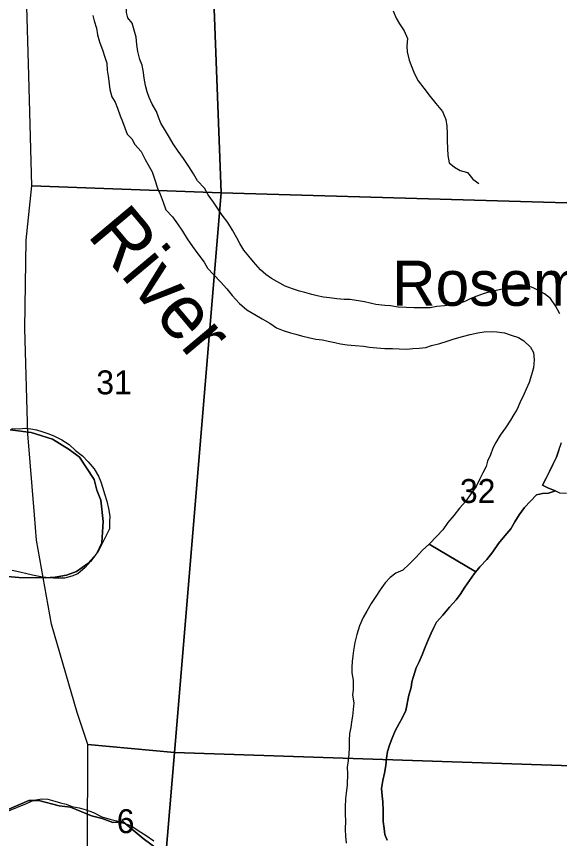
# Model space of a CAD drawing. Extents: x 1624196 to 2029251, y 146837 to 440034.
# Drawn here: x 1824961 to 1829979, y 281916 to 289508 of the extents above; entities that cross this region are included whole.
import ezdxf

# ---------------------------------------------------------------- set-up
doc = ezdxf.new("R2010")
doc.units = 0
for name, color, linetype in [('GM_X_Major_River', 7, 'Continuous'), ('GM_X_Major_River_Text', 7, 'Continuous'), ('GM_X_Minor_River', 7, 'Continuous'), ('GM_X_Section', 7, 'Continuous'), ('GM_X_Section_Text', 7, 'Continuous'), ('GM_X_Township', 7, 'Continuous'), ('GM_X_Unincorporated_Text', 7, 'Continuous')]:
    doc.layers.add(name, color=color, linetype=linetype)

msp = doc.modelspace()

# ---------------------------------------------------------------- linework, layer by layer
at = {"layer": 'GM_X_Major_River'}
for p, q in [((1829205.9, 284380), (1828775, 284634.4)), ((1828775, 284634.4), (1829205.9, 284380))]:
    msp.add_line(p, q, dxfattribs=at)
for points in [[(1825990.6, 289494.2), (1825977.8, 289543.3), (1825976, 289636.6), (1825966.4, 289698.9), (1825956.8, 289765.2), (1825943.1, 289829.5), (1825939.5, 289879.7), (1825931.9, 289950), (1825924.2, 290004.2), (1825912.7, 290080.5), (1825905.1, 290142.8), (1825907.5, 290207), (1825911.9, 290267.1), (1825916.4, 290347.4), (1825918.9, 290415.6), (1825921.3, 290479.8), (1825915.9, 290570.1), (1825912.4, 290646.4), (1825913.2, 290776.8), (1825919.6, 290833), (1825924, 290893.2)], [(1825668.1, 289518.1), (1825679.8, 289467.8), (1825699.5, 289401.5), (1825711.1, 289339.2), (1825728.7, 289272.9), (1825760.3, 289190.4), (1825776.1, 289140.2), (1825795.7, 289075.8), (1825799.3, 289013.6), (1825809, 288957.4), (1825818.6, 288887.1), (1825824.2, 288834.9), (1825841.8, 288766.5), (1825873.6, 288716.2), (1825895.4, 288661.8), (1825919, 288591.5), (1825940.7, 288537.1), (1825984.6, 288420.5)], [(1829980.2, 286763.3), (1829942, 286835.3), (1829893.9, 286903.3), (1829839.8, 286947.2), (1829783.8, 286977.1), (1829733.7, 287003), (1829679.7, 287025), (1829603.7, 287028.8), (1829547.8, 287016.6), (1829491.9, 286998.5), (1829423.9, 286984.3), (1829350, 286968.1), (1829282.1, 286949.9), (1829214.2, 286925.7), (1829160.2, 286903.6), (1829102.3, 286875.4), (1829038.4, 286855.2), (1828978.5, 286845), (1828914.5, 286836.9), (1828844.6, 286828.7), (1828784.6, 286818.6), (1828704.7, 286818.4), (1828636.7, 286816.2), (1828560.7, 286820), (1828488.8, 286823.9), (1828416.8, 286835.7), (1828364.8, 286837.6), (1828282.8, 286847.4), (1828228.8, 286861.3), (1828176.8, 286871.2), (1828044.8, 286892.9), (1827988.8, 286894.8), (1827920.9, 286900.7), (1827852.9, 286910.5), (1827796.9, 286916.4), (1827740.9, 286928.3), (1827690.9, 286940.2), (1827626.9, 286960.1), (1827576.9, 286972), (1827512.9, 286991.8), (1827444.8, 287017.7), (1827316.7, 287089.5), (1827266.7, 287125.5), (1827216.6, 287169.4), (1827152.5, 287243.4), (1827108.4, 287295.4), (1827062.3, 287349.3), (1827024.1, 287411.3), (1826998, 287463.3), (1826957.9, 287535.4), (1826913.8, 287605.4), (1826861.6, 287673.3), (1826819.5, 287737.3), (1826781.4, 287793.3), (1826731.3, 287861.3), (1826699.1, 287923.3), (1826633, 287989.3), (1826596.9, 288055.3), (1826552.8, 288123.3), (1826504.6, 288197.3), (1826456.5, 288265.3), (1826410.3, 288333.3), (1826376.2, 288389.3), (1826338.1, 288453.3), (1826296, 288521.3), (1826273.9, 288577.3), (1826253.7, 288629.4), (1826215.6, 288697.4), (1826187.5, 288759.4), (1826167.4, 288813.4), (1826153.2, 288871.5), (1826141.1, 288937.5), (1826135, 288989.6), (1826122.8, 289059.7), (1826100.7, 289111.7), (1826082.6, 289183.8), (1826074.4, 289247.9), (1826068.3, 289316), (1826050.1, 289382), (1826030, 289446), (1825990.6, 289494.2)], [(1825984.6, 288420.5), (1826028.4, 288376.5), (1826056.5, 288324.4), (1826114.7, 288260.5), (1826150.8, 288188.5), (1826178.9, 288138.5), (1826215, 288072.4), (1826241.2, 288000.4), (1826265.4, 287922.3), (1826289.5, 287866.3), (1826315.6, 287792.2), (1826341.8, 287722.2), (1826403.9, 287658.3), (1826448, 287592.2), (1826496.1, 287524.3), (1826538.3, 287454.3), (1826588.4, 287382.3), (1826636.6, 287316.3), (1826694.7, 287238.3), (1826726.8, 287184.3), (1826784.9, 287122.3), (1826847, 287058.4), (1826905.2, 286992.4), (1826955.3, 286930.5), (1827023.4, 286858.5), (1827089.5, 286798.6), (1827163.6, 286756.7), (1827231.6, 286716.8), (1827301.7, 286674.9), (1827363.8, 286633), (1827425.8, 286609.1), (1827493.8, 286587.2), (1827543.8, 286573.3), (1827595.8, 286557.4), (1827659.8, 286543.5), (1827725.8, 286527.6), (1827789.8, 286521.8), (1827841.8, 286507.9), (1827903.8, 286498), (1827955.8, 286486.1), (1828015.8, 286474.2), (1828089.8, 286468.4), (1828167.7, 286462.6), (1828221.7, 286452.7), (1828291.7, 286446.8), (1828363.7, 286441), (1828435.7, 286441.2), (1828497.6, 286439.3), (1828567.6, 286435.5), (1828623.6, 286441.6), (1828681.5, 286445.8), (1828743.5, 286451.9), (1828795.4, 286470.1), (1828873.3, 286488.3), (1828941.3, 286508.5), (1829005.2, 286530.6), (1829081.1, 286552.8), (1829153, 286571), (1829222.9, 286587.2), (1829280.9, 286595.4), (1829346.9, 286597.5), (1829398.8, 286595.6), (1829470.8, 286587.8), (1829530.8, 286565.9), (1829598.9, 286542), (1829648.9, 286512.1), (1829709, 286454.2), (1829739.1, 286404.2), (1829743.3, 286336.1), (1829737.4, 286262), (1829719.6, 286199.8), (1829697.8, 286127.6), (1829669.9, 286067.5), (1829650, 286015.4), (1829612.2, 285939.2), (1829586.4, 285881), (1829556.5, 285830.9), (1829524.6, 285778.7), (1829480.8, 285708.5), (1829429, 285642.3), (1829389.2, 285574.1), (1829363.3, 285520), (1829341.5, 285459.8), (1829313.6, 285401.7), (1829299.7, 285351.5), (1829269.9, 285293.4), (1829242, 285237.2), (1829208.2, 285167.1), (1829158.4, 285100.8), (1829112.6, 285030.6), (1829054.7, 284966.4), (1829000.9, 284898.2), (1828947.1, 284836), (1828899.3, 284767.7), (1828845.4, 284709.5), (1828775, 284634.4)], [(1825984.6, 288420.5), (1826028.4, 288376.5), (1826056.5, 288324.4), (1826114.7, 288260.5), (1826150.8, 288188.5), (1826178.9, 288138.5), (1826215, 288072.4), (1826241.2, 288000.4), (1826265.4, 287922.3), (1826289.5, 287866.3), (1826315.6, 287792.2), (1826341.8, 287722.2), (1826403.9, 287658.3), (1826448, 287592.2), (1826496.1, 287524.3), (1826538.3, 287454.3), (1826588.4, 287382.3), (1826636.6, 287316.3), (1826694.7, 287238.3), (1826726.8, 287184.3), (1826784.9, 287122.3), (1826847, 287058.4), (1826905.2, 286992.4), (1826955.3, 286930.5), (1827023.4, 286858.5), (1827089.5, 286798.6), (1827163.6, 286756.7), (1827231.6, 286716.8), (1827301.7, 286674.9), (1827363.8, 286633), (1827425.8, 286609.1), (1827493.8, 286587.2), (1827543.8, 286573.3), (1827595.8, 286557.4), (1827659.8, 286543.5), (1827725.8, 286527.6), (1827789.8, 286521.8), (1827841.8, 286507.9), (1827903.8, 286498), (1827955.8, 286486.1), (1828015.8, 286474.2), (1828089.8, 286468.4), (1828167.7, 286462.6), (1828221.7, 286452.7), (1828291.7, 286446.8), (1828363.7, 286441), (1828435.7, 286441.2), (1828497.6, 286439.3), (1828567.6, 286435.5), (1828623.6, 286441.6), (1828681.5, 286445.8), (1828743.5, 286451.9), (1828795.4, 286470.1), (1828873.3, 286488.3), (1828941.3, 286508.5), (1829005.2, 286530.6), (1829081.1, 286552.8), (1829153, 286571), (1829222.9, 286587.2), (1829280.9, 286595.4), (1829346.9, 286597.5), (1829398.8, 286595.6), (1829470.8, 286587.8), (1829530.8, 286565.9), (1829598.9, 286542), (1829648.9, 286512.1), (1829709, 286454.2), (1829739.1, 286404.2), (1829743.3, 286336.1), (1829737.4, 286262), (1829719.6, 286199.8), (1829697.8, 286127.6), (1829669.9, 286067.5), (1829650, 286015.4), (1829612.2, 285939.2), (1829586.4, 285881), (1829556.5, 285830.9), (1829524.6, 285778.7), (1829480.8, 285708.5), (1829429, 285642.3), (1829389.2, 285574.1), (1829363.3, 285520), (1829341.5, 285459.8), (1829313.6, 285401.7), (1829299.7, 285351.5), (1829269.9, 285293.4), (1829242, 285237.2), (1829208.2, 285167.1), (1829158.4, 285100.8), (1829112.6, 285030.6), (1829054.7, 284966.4), (1829000.9, 284898.2), (1828947.1, 284836), (1828899.3, 284767.7), (1828845.4, 284709.5), (1828779.6, 284639.3), (1828713.8, 284579), (1828650, 284510.8), (1828588.2, 284448.5), (1828530.3, 284394.3), (1828466.4, 284368.1)], [(1829971.1, 285501.3), (1829996.9, 285573.5)], [(1829971.1, 285501.3), (1829951.2, 285437.2), (1829917.4, 285371), (1829887.5, 285306.9), (1829853.7, 285244.7), (1829819.9, 285178.5), (1829875.9, 285150.6), (1829941.9, 285128.7), (1829876, 285104.5), (1829822, 285102.4), (1829766.1, 285090.2), (1829710.3, 285032), (1829656.4, 284971.8), (1829606.6, 284905.6), (1829564.8, 284841.4), (1829528.9, 284777.2), (1829473.1, 284713), (1829415.3, 284640.8), (1829361.5, 284564.5), (1829305.7, 284494.3), (1829241.9, 284426), (1829190, 284359.8), (1829148.2, 284297.6), (1829104.4, 284237.4), (1829060.5, 284171.2), (1829022.7, 284121), (1828960.9, 284052.8), (1828899.1, 283978.5), (1828841.2, 283914.3), (1828817.4, 283864.2), (1828793.5, 283812), (1828767.6, 283757.9), (1828735.8, 283683.7), (1828710, 283611.6), (1828682.2, 283547.4), (1828654.3, 283493.2), (1828628.5, 283413.1), (1828614.6, 283363), (1828606.7, 283310.9), (1828586.9, 283238.7), (1828559.3, 283098.4), (1828525.4, 283028.2), (1828495.6, 282978.1), (1828459.7, 282909.9), (1828431.9, 282841.8), (1828408.1, 282777.6), (1828390.2, 282719.5), (1828380.4, 282657.3), (1828372.5, 282591.2), (1828362.7, 282521.1), (1828346.9, 282453), (1828335, 282378.8), (1828341.2, 282310.7), (1828345.3, 282254.7), (1828349.5, 282174.5), (1828349.7, 282072.4), (1828357.9, 282010.3), (1828366, 281954.3), (1828386.1, 281902.2)], [(1829205.9, 284380), (1829241.9, 284426), (1829305.7, 284494.3), (1829361.5, 284564.5), (1829415.3, 284640.8), (1829473.1, 284713), (1829528.9, 284777.2), (1829564.8, 284841.4), (1829606.6, 284905.6), (1829656.4, 284971.8), (1829710.3, 285032), (1829766.1, 285090.2), (1829822, 285102.4), (1829876, 285104.5), (1829941.9, 285128.7), (1829875.9, 285150.6), (1829819.9, 285178.5), (1829853.7, 285244.7), (1829887.5, 285306.9), (1829917.4, 285371), (1829951.2, 285437.2), (1829971.1, 285501.3)], [(1828775, 284634.4), (1828713.8, 284579), (1828650, 284510.8), (1828588.2, 284448.5), (1828530.3, 284394.3), (1828466.4, 284368.1)], [(1828466.4, 284368.1), (1828414.5, 284327.9), (1828368.6, 284277.8), (1828320.8, 284211.5), (1828281, 284151.4), (1828237.2, 284087.2), (1828199.3, 284017), (1828165.5, 283956.8), (1828131.7, 283880.6), (1828105.9, 283800.4), (1828086.1, 283726.3), (1828074.2, 283654.1), (1828070.3, 283604), (1828062.5, 283552), (1828058.6, 283499.9), (1828060.7, 283447.8), (1828072.9, 283377.7), (1828073.1, 283291.6), (1828065.2, 283239.5), (1828079.3, 283169.4), (1828071.5, 283107.3), (1828065.6, 283045.2), (1828055.7, 282995.1), (1828049.9, 282943), (1828038, 282886.9), (1828036.1, 282822.8), (1828034.3, 282752.7), (1828032.5, 282694.6), (1828024.6, 282636.5), (1828016.7, 282576.4), (1828020.9, 282514.3), (1828017.1, 282412.1), (1828007.3, 282336), (1828001.4, 282285.9), (1827999.6, 282205.8), (1827999.7, 282135.7), (1828001.9, 282083.6), (1827998.1, 281999.5), (1828002.2, 281937.4), (1828006.3, 281873.3)], [(1828386.1, 281902.2), (1828366, 281954.3), (1828357.9, 282010.3), (1828349.7, 282072.4), (1828349.5, 282174.5), (1828345.3, 282254.7), (1828341.2, 282310.7), (1828335, 282378.8), (1828346.9, 282453), (1828362.7, 282521.1), (1828372.5, 282591.2), (1828380.4, 282657.3), (1828390.2, 282719.5), (1828408.1, 282777.6), (1828431.9, 282841.8), (1828459.7, 282909.9), (1828495.6, 282978.1), (1828525.4, 283028.2), (1828559.3, 283098.4), (1828586.9, 283238.7), (1828606.7, 283310.9), (1828614.6, 283363), (1828628.5, 283413.1), (1828654.3, 283493.2), (1828682.2, 283547.4), (1828710, 283611.6), (1828735.8, 283683.7), (1828767.6, 283757.9), (1828793.5, 283812), (1828817.4, 283864.2), (1828841.2, 283914.3), (1828899.1, 283978.5), (1828960.9, 284052.8), (1829022.7, 284121), (1829060.5, 284171.2), (1829104.4, 284237.4), (1829148.2, 284297.6), (1829190, 284359.8), (1829205.9, 284380)]]:
    msp.add_lwpolyline(points, dxfattribs=at)
at = {"layer": 'GM_X_Minor_River'}
for points in [[(1828442.5, 289559.9), (1828470.7, 289491.8), (1828498.8, 289439.8), (1828542.9, 289375.8), (1828573.1, 289305.8), (1828567.2, 289233.7), (1828571.3, 289181.6), (1828589.5, 289105.5), (1828615.6, 289039.5), (1828639.8, 288979.5), (1828673.9, 288913.4), (1828724, 288845.5), (1828782.2, 288769.5), (1828836.3, 288703.5), (1828896.4, 288629.5), (1828928.6, 288557.5), (1828936.7, 288495.4), (1828940.9, 288423.3), (1828941, 288359.2), (1828943.2, 288289.1), (1828945.3, 288223), (1828959.5, 288157), (1829009.6, 288115), (1829059.6, 288085.1), (1829127.6, 288067.2), (1829177.7, 288005.2), (1829233.8, 287965.3)], [(1824914.6, 285703.8), (1824990.8, 285701.3), (1825041, 285707), (1825093.2, 285700.7), (1825145.3, 285690.3), (1825195.4, 285674), (1825259.5, 285653.5), (1825313.5, 285631.1), (1825379.5, 285598.6), (1825447.5, 285554), (1825507.3, 285499.5), (1825571.2, 285449), (1825623.1, 285396.5), (1825678.9, 285329.9), (1825720.6, 285261.4), (1825740.3, 285209.1), (1825760, 285150.8), (1825773.7, 285098.6), (1825795.3, 285032.2), (1825813, 284963.9), (1825824.5, 284893.6), (1825822.2, 284839.4), (1825821.8, 284777.2), (1825760.7, 284653.1), (1825716.7, 284569.2), (1825675.5, 284515.2), (1825644.8, 284473.4), (1825594.6, 284419.3), (1825528, 284361.5), (1825471.7, 284337.8), (1825405.3, 284322.1), (1825353.1, 284320.4), (1825302.9, 284320.7), (1825252.8, 284323.1), (1825186.6, 284333.5), (1825108.4, 284348), (1825046.3, 284364.4), (1824992.2, 284374.8), (1824922, 284391.3)], [(1829941.9, 285128.7), (1829977.9, 285108.8), (1830043.9, 285106.9)], [(1824887.5, 282172), (1824972, 282205.6), (1825054.5, 282241.2), (1825122.9, 282270.9), (1825195.3, 282282.5), (1825251.5, 282280.2), (1825315.6, 282261.7), (1825369.7, 282247.3), (1825421.8, 282233), (1825471.8, 282210.6), (1825542, 282200.2), (1825606.1, 282179.7), (1825672.2, 282155.2), (1825750.2, 282116.6), (1825824.3, 282094.1), (1825886.4, 282079.7), (1825948.9, 282056.8)], [(1826229.2, 281893.2), (1826159.1, 281941.1), (1826087, 281987), (1826019, 282032.9), (1825948.9, 282056.8)]]:
    msp.add_lwpolyline(points, dxfattribs=at)
at = {"layer": 'GM_X_Section'}
for points in [[(1826663.5, 292813.1), (1826853.7, 287878), (1825103.2, 287944.8), (1825074.2, 288961.4), (1825040.7, 290133.2), (1825545.3, 292802.2), (1825777.2, 293116.7), (1826034.2, 293299.2), (1826031.2, 292812.1)], [(1826663.5, 292813.1), (1831953.5, 292771.6), (1831855.2, 287733.9), (1826853.7, 287878)], [(1825103.2, 287944.8), (1826853.7, 287878), (1826420.8, 282711.9), (1825621.2, 282785.4), (1825523, 283080), (1825286.1, 283895.5), (1825146.9, 284672.4), (1825128, 284904.1), (1825067, 285654.9), (1825039, 286625.1), (1825050.1, 287443.1)], [(1831855.2, 287733.9), (1831736.1, 282532.3), (1826420.8, 282711.9), (1826853.7, 287878)], [(1825621.2, 282785.4), (1826420.8, 282711.9), (1825943.3, 277051.1), (1825861.6, 277035.6), (1825761.5, 277022.3), (1825671.5, 277018.8), (1825601.5, 277033.3), (1825607.8, 278853.8)], [(1826420.8, 282711.9), (1831736.1, 282532.3), (1831506.3, 277205.2), (1827206.4, 277260), (1825943.3, 277051.1)]]:
    msp.add_lwpolyline(points, close=True, dxfattribs=at)
at = {"layer": 'GM_X_Township'}
for points in [[(1824877.9, 284336.3), (1824982.3, 284327.6), (1825227.3, 284324), (1825319.7, 284331.4), (1825422.2, 284346.9), (1825516.8, 284382.4), (1825619.7, 284456.1), (1825702.5, 284548.1), (1825749.3, 284646.2), (1825762.6, 284843.1), (1825739.6, 285040.2), (1825704.1, 285134.8), (1825678.5, 285231.5), (1825543.2, 285437.3), (1825447.3, 285508.3), (1825293.2, 285603.7), (1825096.8, 285665.2), (1824904.2, 285690.6)], [(1824904.2, 285690.6), (1825096.8, 285665.2), (1825293.2, 285603.7), (1825447.3, 285508.3), (1825543.2, 285437.3), (1825678.5, 285231.5), (1825704.1, 285134.8), (1825739.6, 285040.2), (1825762.6, 284843.1), (1825749.3, 284646.2), (1825702.5, 284548.1), (1825619.7, 284456.1), (1825516.8, 284382.4), (1825422.2, 284346.9), (1825319.7, 284331.4), (1825227.3, 284324), (1824982.3, 284327.6), (1824877.9, 284336.3)], [(1826428.1, 281696.7), (1826133.2, 281917.3), (1825946, 282070.2), (1825852.2, 282065.2), (1825754.1, 282102), (1825653.8, 282124.8), (1825459.5, 282204.4), (1825357.2, 282217.1), (1825166.7, 282268.5), (1825074.3, 282267.1), (1824868.9, 282178)], [(1824868.9, 282178), (1825074.3, 282267.1), (1825166.7, 282268.5), (1825357.2, 282217.1), (1825459.5, 282204.4), (1825653.8, 282124.8), (1825754.1, 282102), (1825852.2, 282065.2), (1825946, 282070.2), (1826133.2, 281917.3), (1826428.1, 281696.7)]]:
    msp.add_lwpolyline(points, dxfattribs=at)

# ---------------------------------------------------------------- texts
at = {"layer": 'GM_X_Major_River_Text'}
msp.add_text('River', height=500.01, rotation=309.99849, dxfattribs=at).set_placement((1825606.7, 287486.8))
at = {"layer": 'GM_X_Section_Text'}
for s, p in [('31', (1825698.5, 286018.3)), ('32', (1829057.8, 285015.1)), ('6', (1825887.6, 281965.9))]:
    msp.add_text(s, height=221, rotation=0.00001, dxfattribs=at).set_placement(p)
at = {"layer": 'GM_X_Unincorporated_Text'}
msp.add_text('Rosemount', height=417, rotation=0.00001, dxfattribs=at).set_placement((1828430.8, 286836.2))

doc.saveas('drawing.dxf')
